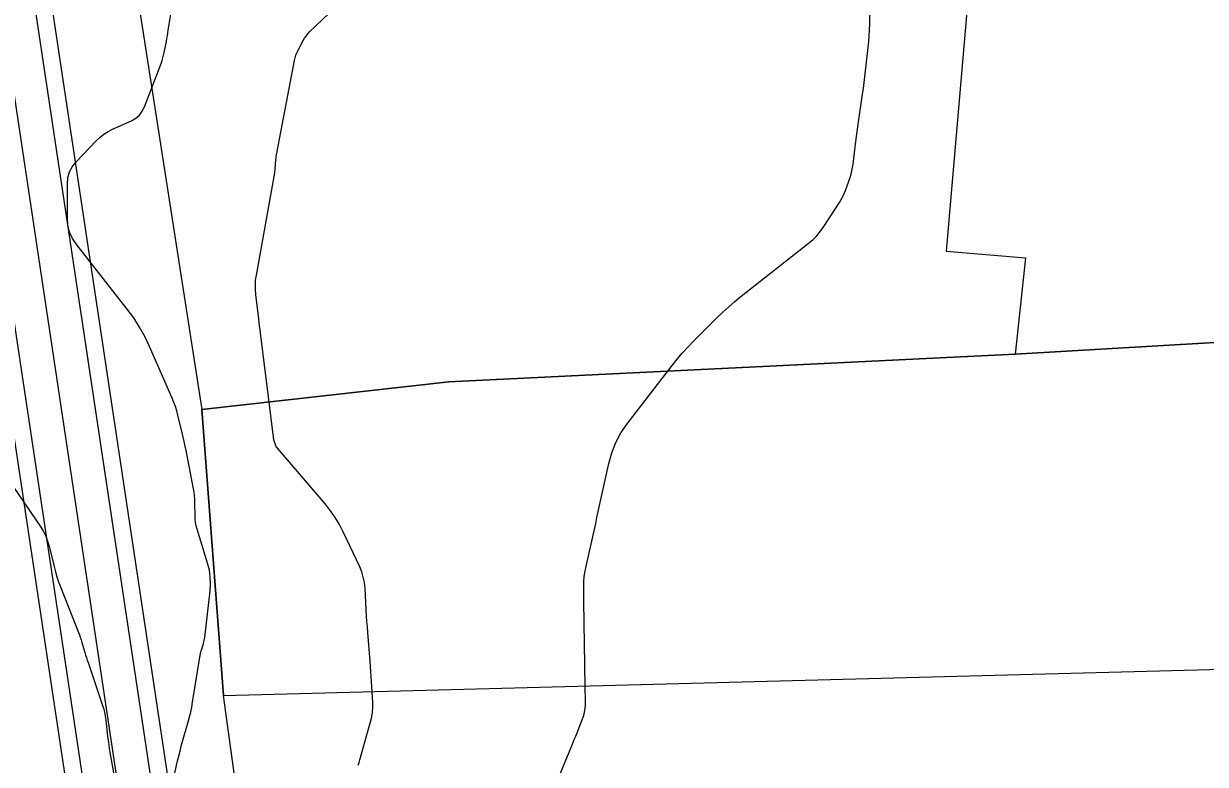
# Model space of a CAD drawing. Extents: x -534481 to -534256, y -1190577 to -1190138.
# Drawn here: x -534407.48 to -534390.01, y -1190447.62 to -1190436.66 of the extents above; entities that cross this region are included whole.
import ezdxf

# ---------------------------------------------------------------- set-up
doc = ezdxf.new("R2010")
doc.units = 0
for name, color, linetype in [('30', 7, 'Continuous'), ('31', 7, 'Continuous'), ('_N_osa', 7, 'Continuous'), ('_tenka', 7, 'Continuous'), ('Hranice parcel', 7, 'Continuous'), ('Polygon budovy', 7, 'Continuous')]:
    doc.layers.add(name, color=color, linetype=linetype)

msp = doc.modelspace()

# ---------------------------------------------------------------- linework, layer by layer
at = {"layer": '30'}
msp.add_lwpolyline([(-534402.53, -1190447.631), (-534402.518, -1190447.589), (-534402.506, -1190447.548), (-534402.348, -1190446.989), (-534402.33, -1190446.916), (-534402.319, -1190446.843), (-534402.314, -1190446.769), (-534402.316, -1190446.695), (-534402.334, -1190446.395), (-534402.338, -1190446.32), (-534402.343, -1190446.245), (-534402.349, -1190446.17), (-534402.355, -1190446.095), (-534402.388, -1190445.667), (-534402.395, -1190445.585), (-534402.401, -1190445.503), (-534402.406, -1190445.42), (-534402.411, -1190445.338), (-534402.43, -1190445.009), (-534402.439, -1190444.928), (-534402.455, -1190444.848), (-534402.478, -1190444.771), (-534402.509, -1190444.695), (-534402.752, -1190444.179), (-534402.807, -1190444.07), (-534402.869, -1190443.966), (-534402.939, -1190443.866), (-534403.015, -1190443.771), (-534403.724, -1190442.942), (-534403.733, -1190442.931), (-534403.741, -1190442.918), (-534403.747, -1190442.905), (-534403.752, -1190442.891), (-534403.771, -1190442.835), (-534403.776, -1190442.821), (-534403.779, -1190442.807), (-534403.782, -1190442.792), (-534403.784, -1190442.778), (-534403.975, -1190441.236), (-534403.984, -1190441.165), (-534403.993, -1190441.094), (-534404.001, -1190441.023), (-534404.01, -1190440.952), (-534404.044, -1190440.669), (-534404.05, -1190440.598), (-534404.05, -1190440.527), (-534404.046, -1190440.457), (-534404.036, -1190440.386), (-534403.764, -1190438.872), (-534403.761, -1190438.855), (-534403.758, -1190438.834), (-534403.757, -1190438.826), (-534403.757, -1190438.822), (-534403.747, -1190438.679), (-534403.745, -1190438.654), (-534403.742, -1190438.629), (-534403.738, -1190438.604), (-534403.734, -1190438.58), (-534403.472, -1190437.21), (-534403.463, -1190437.171), (-534403.451, -1190437.132), (-534403.437, -1190437.095), (-534403.42, -1190437.059), (-534403.344, -1190436.916), (-534403.324, -1190436.881), (-534403.302, -1190436.848), (-534403.276, -1190436.817), (-534403.249, -1190436.788), (-534402.669, -1190436.23)], dxfattribs=at)
at = {"layer": '31'}
for points in [[(-534399.696, -1190448.119), (-534399.379, -1190447.352), (-534399.358, -1190447.301), (-534399.337, -1190447.251), (-534399.316, -1190447.2), (-534399.296, -1190447.149), (-534399.214, -1190446.946), (-534399.197, -1190446.895), (-534399.184, -1190446.843), (-534399.177, -1190446.789), (-534399.174, -1190446.735), (-534399.177, -1190446.421), (-534399.178, -1190446.35), (-534399.179, -1190446.28), (-534399.18, -1190446.209), (-534399.181, -1190446.139), (-534399.191, -1190445.531), (-534399.192, -1190445.463), (-534399.193, -1190445.394), (-534399.194, -1190445.325), (-534399.195, -1190445.257), (-534399.197, -1190444.982), (-534399.196, -1190444.913), (-534399.19, -1190444.845), (-534399.181, -1190444.778), (-534399.168, -1190444.71), (-534399.08, -1190444.318), (-534399.06, -1190444.23), (-534399.041, -1190444.142), (-534399.021, -1190444.054), (-534399.002, -1190443.966), (-534398.827, -1190443.169), (-534398.784, -1190443.011), (-534398.723, -1190442.86), (-534398.647, -1190442.717), (-534398.554, -1190442.581), (-534397.891, -1190441.72), (-534397.815, -1190441.626), (-534397.737, -1190441.534), (-534397.656, -1190441.444), (-534397.572, -1190441.357), (-534397.23, -1190441.016), (-534397.143, -1190440.931), (-534397.054, -1190440.85), (-534396.963, -1190440.771), (-534396.869, -1190440.695), (-534395.88, -1190439.917), (-534395.814, -1190439.861), (-534395.754, -1190439.8), (-534395.698, -1190439.734), (-534395.648, -1190439.664), (-534395.417, -1190439.31), (-534395.391, -1190439.267), (-534395.368, -1190439.223), (-534395.347, -1190439.177), (-534395.329, -1190439.13), (-534395.262, -1190438.94), (-534395.247, -1190438.892), (-534395.234, -1190438.843), (-534395.224, -1190438.794), (-534395.217, -1190438.744), (-534395.177, -1190438.407), (-534395.168, -1190438.334), (-534395.159, -1190438.261), (-534395.149, -1190438.189), (-534395.138, -1190438.116), (-534395.077, -1190437.708), (-534395.065, -1190437.622), (-534395.053, -1190437.536), (-534395.042, -1190437.45), (-534395.032, -1190437.363), (-534394.994, -1190437.017), (-534394.985, -1190436.931), (-534394.979, -1190436.844), (-534394.974, -1190436.757), (-534394.971, -1190436.671), (-534394.958, -1190436.158)], [(-534405.39, -1190448.426), (-534405.199, -1190447.567), (-534405.182, -1190447.494), (-534405.164, -1190447.422), (-534405.145, -1190447.349), (-534405.125, -1190447.277), (-534405.043, -1190446.989), (-534405.023, -1190446.916), (-534405.006, -1190446.844), (-534404.991, -1190446.77), (-534404.978, -1190446.697), (-534404.864, -1190446.002), (-534404.859, -1190445.98), (-534404.855, -1190445.958), (-534404.849, -1190445.936), (-534404.843, -1190445.914), (-534404.816, -1190445.828), (-534404.81, -1190445.806), (-534404.805, -1190445.785), (-534404.801, -1190445.762), (-534404.797, -1190445.74), (-534404.718, -1190445.053), (-534404.712, -1190444.949), (-534404.716, -1190444.846), (-534404.73, -1190444.745), (-534404.756, -1190444.644), (-534404.911, -1190444.137), (-534404.924, -1190444.089), (-534404.933, -1190444.041), (-534404.939, -1190443.992), (-534404.942, -1190443.942), (-534404.944, -1190443.743), (-534404.945, -1190443.693), (-534404.949, -1190443.643), (-534404.955, -1190443.594), (-534404.964, -1190443.545), (-534405.074, -1190442.975), (-534405.087, -1190442.91), (-534405.101, -1190442.845), (-534405.115, -1190442.78), (-534405.131, -1190442.715), (-534405.194, -1190442.456), (-534405.211, -1190442.392), (-534405.23, -1190442.328), (-534405.253, -1190442.266), (-534405.278, -1190442.204), (-534405.614, -1190441.438), (-534405.683, -1190441.292), (-534405.761, -1190441.152), (-534405.847, -1190441.017), (-534405.943, -1190440.887), (-534406.689, -1190439.937), (-534406.751, -1190439.844), (-534406.795, -1190439.746), (-534406.821, -1190439.641), (-534406.829, -1190439.529), (-534406.828, -1190439.036), (-534406.82, -1190438.944), (-534406.795, -1190438.858), (-534406.754, -1190438.778), (-534406.696, -1190438.705), (-534406.404, -1190438.399), (-534406.35, -1190438.346), (-534406.291, -1190438.3), (-534406.228, -1190438.26), (-534406.16, -1190438.226), (-534405.882, -1190438.1), (-534405.818, -1190438.064), (-534405.764, -1190438.018), (-534405.721, -1190437.961), (-534405.689, -1190437.895), (-534405.444, -1190437.252), (-534405.43, -1190437.212), (-534405.418, -1190437.173), (-534405.407, -1190437.132), (-534405.398, -1190437.091), (-534405.366, -1190436.927), (-534405.358, -1190436.886), (-534405.351, -1190436.844), (-534405.343, -1190436.803), (-534405.337, -1190436.762), (-534405.294, -1190436.493)], [(-534407.692, -1190443.413), (-534407.223, -1190444.108), (-534407.183, -1190444.174), (-534407.149, -1190444.243), (-534407.121, -1190444.315), (-534407.099, -1190444.389), (-534407.026, -1190444.693), (-534407.006, -1190444.768), (-534406.984, -1190444.843), (-534406.959, -1190444.917), (-534406.932, -1190444.99), (-534406.665, -1190445.665), (-534406.651, -1190445.701), (-534406.638, -1190445.738), (-534406.626, -1190445.775), (-534406.614, -1190445.813), (-534406.57, -1190445.964), (-534406.559, -1190446.001), (-534406.548, -1190446.039), (-534406.536, -1190446.076), (-534406.523, -1190446.113), (-534406.313, -1190446.731), (-534406.296, -1190446.788), (-534406.281, -1190446.846), (-534406.269, -1190446.904), (-534406.261, -1190446.964), (-534406.234, -1190447.202), (-534406.226, -1190447.262), (-534406.218, -1190447.321), (-534406.209, -1190447.38), (-534406.199, -1190447.439), (-534406.006, -1190448.53)]]:
    msp.add_lwpolyline(points, dxfattribs=at)
at = {"layer": '_N_osa'}
msp.add_lwpolyline([(-534408.105, -1190518.46), (-534393.616, -1190502.389), (-534391.346, -1190496.962), (-534392.763, -1190488.017), (-534396.655, -1190477.752), (-534402.513, -1190464.283), (-534404.757, -1190456.741), (-534408.311, -1190433.088), (-534409.248, -1190427.879), (-534409.316, -1190416.054), (-534409.076, -1190409.418), (-534409.868, -1190391.439)], dxfattribs=at)
at = {"layer": '_tenka'}
for points in [[(-534405.407, -1190514.348), (-534394.258, -1190501.982), (-534392.12, -1190496.869), (-534393.492, -1190488.211), (-534397.35, -1190478.035), (-534403.219, -1190464.54), (-534405.491, -1190456.905), (-534409.051, -1190433.21), (-534409.998, -1190427.948), (-534410.066, -1190416.042), (-534409.827, -1190409.421), (-534410.645, -1190390.84)], [(-534405.057, -1190514.333), (-534394.044, -1190502.118), (-534391.862, -1190496.9), (-534393.249, -1190488.146), (-534397.118, -1190477.94), (-534402.983, -1190464.455), (-534405.247, -1190456.85), (-534408.804, -1190433.17), (-534409.748, -1190427.925), (-534409.816, -1190416.046), (-534409.577, -1190409.42), (-534410.397, -1190390.795)], [(-534403.656, -1190514.273), (-534393.187, -1190502.661), (-534390.83, -1190497.024), (-534392.278, -1190487.888), (-534396.191, -1190477.563), (-534402.042, -1190464.111), (-534404.268, -1190456.632), (-534407.818, -1190433.007), (-534408.749, -1190427.833), (-534408.816, -1190416.061), (-534408.576, -1190409.416), (-534409.363, -1190391.537)], [(-534403.306, -1190514.257), (-534392.973, -1190502.796), (-534390.572, -1190497.055), (-534392.035, -1190487.824), (-534395.96, -1190477.469), (-534401.807, -1190464.025), (-534404.023, -1190456.578), (-534407.571, -1190432.966), (-534408.499, -1190427.81), (-534408.566, -1190416.065), (-534408.326, -1190409.415), (-534409.111, -1190391.586)]]:
    msp.add_lwpolyline(points, dxfattribs=at)
at = {"layer": 'Hranice parcel'}
for points in [[(-534407.37, -1190426.73), (-534406.49, -1190431.77), (-534404.84, -1190442.37)], [(-534404.84, -1190442.37), (-534401.19, -1190441.96), (-534392.82, -1190441.55), (-534387.17, -1190441.22)], [(-534403.02, -1190457.53), (-534404.52, -1190446.6), (-534404.84, -1190442.37)]]:
    msp.add_lwpolyline(points, dxfattribs=at)
at = {"layer": 'Polygon budovy'}
for points in [[(-534392.82, -1190441.55), (-534387.17, -1190441.22), (-534385.96, -1190428.48), (-534407.37, -1190426.73), (-534406.49, -1190431.77), (-534395.3, -1190431.89), (-534395.29, -1190432.19), (-534393.18, -1190432.37), (-534393.84, -1190440.03), (-534392.67, -1190440.13)], [(-534389.01, -1190446.19), (-534388.94, -1190456.35), (-534382.5, -1190455.87), (-534382.59, -1190441.28), (-534387.17, -1190441.22), (-534392.82, -1190441.55), (-534401.19, -1190441.96), (-534404.84, -1190442.37), (-534404.52, -1190446.6)]]:
    msp.add_lwpolyline(points, close=True, dxfattribs=at)

doc.saveas('drawing.dxf')
